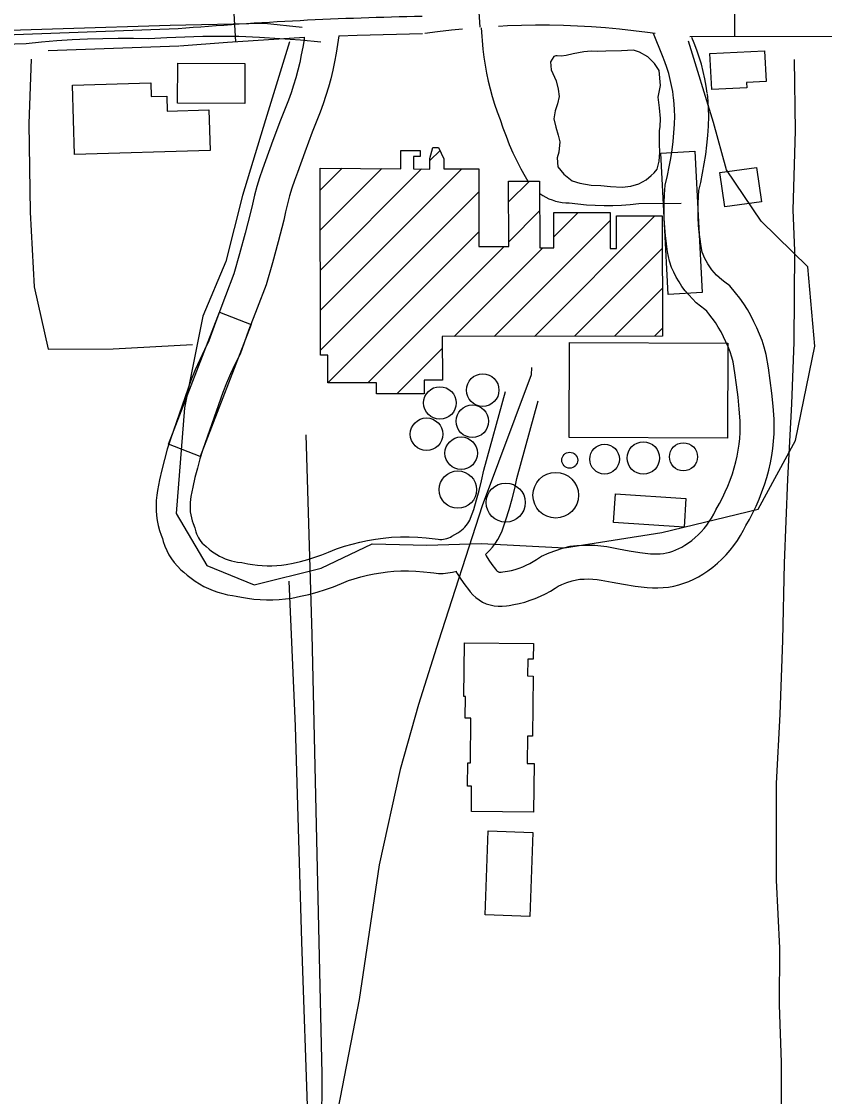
# Model space of a CAD drawing. Extents: x 3508733 to 3546731, y 546897 to 572481.
# Drawn here: x 3521626 to 3522335, y 559189 to 560138 of the extents above; entities that cross this region are included whole.
import ezdxf

# ---------------------------------------------------------------- set-up
doc = ezdxf.new("R2010")
doc.units = 0
for name, color, linetype in [('V-BLDG-OTLN', 7, 'Continuous'), ('V-DOMW-TANK', 7, 'Continuous'), ('V-DTCH-CNTR', 7, 'Continuous'), ('V-ROAD-CNTR', 7, 'Continuous'), ('V-TOPO-SHOR', 7, 'Continuous')]:
    doc.layers.add(name, color=color, linetype=linetype)

msp = doc.modelspace()

# ---------------------------------------------------------------- linework, layer by layer
at = {"layer": 'V-BLDG-OTLN'}
for p, q in [((3521986.88, 560015.1), (3521995.89, 560024.11)), ((3521890.04, 559988.97), (3521909.42, 560008.35)), ((3521890.1, 559953.68), (3521944.47, 560008.04)), ((3521890.17, 559918.39), (3521979.49, 560007.71)), ((3521890.24, 559883.1), (3522015.06, 560007.92)), ((3522056.47, 559978.62), (3522074.74, 559996.89)), ((3521890.3, 559847.81), (3522030.15, 559987.66)), ((3522056.51, 559943.31), (3522083.83, 559970.63)), ((3522043.77, 559859.86), (3522146.21, 559962.3)), ((3522079.17, 559859.9), (3522185.5, 559966.24)), ((3522096.32, 559947.76), (3522117.73, 559969.17)), ((3521896.85, 559819), (3522030.19, 559952.34)), ((3521932, 559818.79), (3522052.46, 559939.25)), ((3522008.37, 559859.82), (3522086.54, 559937.98)), ((3522114.57, 559859.95), (3522192.25, 559937.63)), ((3522149.97, 559859.99), (3522192.3, 559902.32)), ((3522185.37, 559860.04), (3522192.34, 559867)), ((3521957.63, 559809.07), (3521997.84, 559849.28))]:
    msp.add_line(p, q, dxfattribs=at)
for points in [[(3522282.45, 560112.09), (3522283.83, 560085.08), (3522266.68, 560084.2), (3522266.92, 560079.46), (3522235.89, 560077.88), (3522234.27, 560109.64)], [(3521763.98, 560065.94), (3521764.15, 560101.14), (3521823.53, 560100.85), (3521823.36, 560065.65)], [(3521672.82, 560020.42), (3521671.05, 560081.63), (3521740.36, 560083.64), (3521740.71, 560071.69), (3521754.45, 560072.09), (3521754.83, 560058.76), (3521791.62, 560059.82), (3521792.67, 560023.89)], [(3521890, 560008.52), (3521961.11, 560007.9), (3521961.25, 560024.06), (3521978.4, 560023.91), (3521978.36, 560018.81), (3521972.53, 560018.86), (3521972.43, 560007.77), (3521986.82, 560007.64), (3521986.9, 560016.95), (3521989.39, 560026.72), (3521994.62, 560026.8), (3521999.35, 560016.8), (3521999.25, 560007.9), (3522030.12, 560007.94), (3522030.21, 559939.23), (3522056.52, 559939.26), (3522056.44, 559996.87), (3522083.8, 559996.9), (3522083.88, 559937.98), (3522096.33, 559937.99), (3522096.29, 559969.15), (3522146.2, 559969.21), (3522146.24, 559937.48), (3522151.78, 559937.49), (3522151.75, 559966.19), (3522192.22, 559966.24), (3522192.35, 559860.05), (3521997.83, 559859.8), (3521997.88, 559821.28), (3521981.74, 559821.26), (3521981.76, 559809.1), (3521939.86, 559809.05), (3521939.85, 559818.8), (3521896.85, 559818.75), (3521896.82, 559843.19), (3521890.31, 559843.18)], [(3522243.15, 560004.47), (3522275.38, 560009.08), (3522279.71, 559978.79), (3522247.47, 559974.18)], [(3522109.88, 559770.55), (3522110.21, 559854.47), (3522250.21, 559853.91), (3522249.87, 559769.98)], [(3522149.19, 559695.65), (3522150.85, 559720.85), (3522213.09, 559716.74), (3522211.42, 559691.53)], [(3522017.38, 559589.34), (3522078.32, 559588.64), (3522078.16, 559574.91), (3522073.33, 559574.96), (3522073.16, 559560.06), (3522078.25, 559560), (3522077.64, 559506.78), (3522073.06, 559506.83), (3522072.79, 559482.83), (3522078.93, 559482.76), (3522078.44, 559439.68), (3522023.53, 559440.31), (3522023.79, 559462.67), (3522020.25, 559462.71), (3522020.48, 559483.37), (3522022.7, 559483.35), (3522023.16, 559522.69), (3522018.19, 559522.74), (3522018.41, 559542.02), (3522016.84, 559542.03)], [(3522077.71, 559421.77), (3522075.03, 559347.78), (3522035.71, 559349.2), (3522038.39, 559423.19)]]:
    msp.add_lwpolyline(points, close=True, dxfattribs=at)
at = {"layer": 'V-DOMW-TANK'}
for centre, radius in [((3522033.52, 559812.41), 14.37), ((3521995.72, 559801.09), 14.37), ((3522024.38, 559784.93), 14.37), ((3521983.91, 559773.53), 14.37), ((3522014.52, 559756.71), 14.37), ((3522141.23, 559751.47), 13.11), ((3522175.44, 559752.48), 14.32), ((3522210.87, 559753.53), 12.38), ((3522110.41, 559750.56), 7.04), ((3522011.59, 559724.56), 16.51), ((3522098.02, 559719.61), 20.15), ((3522053.9, 559713.13), 17.24)]:
    msp.add_circle(centre, radius, dxfattribs=at)
at = {"layer": 'V-DTCH-CNTR'}
for points in [[(3521890.54, 560119.77), (3521872.48, 560121.35), (3521854.39, 560122.67), (3521836.29, 560123.73), (3521818.18, 560124.53), (3521802.27, 560124.69), (3521786.37, 560124.59), (3521770.46, 560124.23), (3521754.57, 560123.59), (3521738.69, 560122.69), (3521725.12, 560122.95), (3521711.55, 560122.97), (3521697.99, 560122.76), (3521684.42, 560122.32), (3521670.87, 560121.65), (3521657.33, 560120.74), (3521643.81, 560119.61), (3521630.31, 560118.24), (3521599.91, 560117.18), (3521569.49, 560116.39), (3521539.07, 560115.85), (3521508.64, 560115.58), (3521478.22, 560115.57), (3521447.79, 560115.83)], [(3521847.73, 557660.44), (3521852.16, 557875.44), (3521858.64, 558099.02), (3521864.32, 558321.25), (3521869.9, 558551.69), (3521877.15, 558790.73), (3521882.94, 558988.69), (3521879.27, 559163.28), (3521873.89, 559325.36), (3521868.25, 559515.82), (3521862.44, 559643.67)]]:
    msp.add_lwpolyline(points, dxfattribs=at)
at = {"layer": 'V-ROAD-CNTR'}
for p, q in [((3522028.94, 560162.8), (3522031.01, 560132.87)), ((3522255.99, 560154.66), (3522256.04, 560124.66)), ((3521813.34, 560150), (3521815.27, 560120.07))]:
    msp.add_line(p, q, dxfattribs=at)
for points in [[(3521982.32, 560127.52), (3521993.6, 560129.06), (3522005.94, 560130.56), (3522015.55, 560131.51)], [(3522032.08, 560132.45), (3522033.71, 560113.44), (3522034.53, 560106.37), (3522035.58, 560099.33), (3522036.85, 560092.33), (3522038.33, 560085.37), (3522040.04, 560078.47), (3522041.96, 560071.61), (3522044.09, 560064.83), (3522046.43, 560058.11), (3522048.98, 560051.47), (3522051.45, 560043.99), (3522054.14, 560036.59), (3522057.06, 560029.28), (3522060.21, 560022.06), (3522063.59, 560014.94), (3522067.18, 560007.94), (3522070.99, 560001.04), (3522073.46, 559996.89)], [(3522047.46, 560133.93), (3522055.33, 560134.32), (3522067.71, 560134.66), (3522080.1, 560134.86), (3522092.56, 560134.83), (3522104.91, 560134.6), (3522117.25, 560134.15), (3522129.66, 560133.41), (3522142.03, 560132.53), (3522154.33, 560131.44), (3522166.7, 560130.05), (3522179.03, 560128.53), (3522185.84, 560127.57)], [(3521764.44, 560131.38), (3521193.77, 560110.61), (3520454.15, 560102.82), (3520050.35, 560090.15)], [(3521875.95, 560123.97), (3521875.69, 560121.89), (3521874.6, 560115.13), (3521873.32, 560108.35), (3521871.87, 560101.6), (3521870.22, 560094.89), (3521868.4, 560088.23), (3521866.41, 560081.61), (3521864.23, 560075.06), (3521861.88, 560068.56), (3521854.96, 560050.91), (3521848.18, 560032.87), (3521841.73, 560014.91), (3521839.03, 560007.61), (3521836.45, 559999.97), (3521834.09, 559992.25), (3521831.96, 559984.46), (3521830.06, 559976.62), (3521828.51, 559969.26), (3521823.81, 559951.08), (3521818.83, 559932.72), (3521813.8, 559915.04), (3521806.19, 559895.63), (3521798.56, 559875.34), (3521791.56, 559855.88), (3521787.67, 559848.09), (3521783.52, 559839.23), (3521779.59, 559830.27), (3521775.8, 559821.03), (3521757.66, 559769.2), (3521754.93, 559760.16), (3521752.45, 559751.19), (3521750.18, 559742.18), (3521748.12, 559733.11), (3521746.23, 559723.84), (3521745.56, 559719.53), (3521745.13, 559715.08), (3521744.96, 559710.62), (3521745.06, 559706.14), (3521745.43, 559701.69), (3521746.06, 559697.26), (3521746.95, 559692.88), (3521748.09, 559688.56), (3521749.5, 559684.31), (3521750.64, 559681.45), (3521751.32, 559678.81), (3521752.69, 559674.79), (3521754.37, 559670.88), (3521756.33, 559667.12), (3521758.59, 559663.52), (3521761.11, 559660.1), (3521763.88, 559656.88), (3521766.89, 559653.89), (3521769.57, 559651.61), (3521772.47, 559649.03), (3521775.95, 559646.26), (3521779.59, 559643.68), (3521783.36, 559641.31), (3521787.25, 559639.15), (3521791.26, 559637.21), (3521795.37, 559635.5), (3521799.57, 559634.01), (3521803.84, 559632.75), (3521808.17, 559631.73), (3521812.56, 559630.95), (3521815.89, 559630.55), (3521820.36, 559629.59), (3521825.86, 559628.65), (3521831.4, 559627.95), (3521836.96, 559627.5), (3521842.54, 559627.28), (3521848.12, 559627.31), (3521853.69, 559627.58), (3521859.26, 559628.1), (3521864.89, 559628.86), (3521872.52, 559630.35), (3521879.94, 559632.08), (3521887.28, 559634.06), (3521894.56, 559636.32), (3521901.75, 559638.83), (3521908.84, 559641.59), (3521914.88, 559644.2), (3521920.11, 559645.85), (3521925.89, 559647.47), (3521931.72, 559648.9), (3521937.59, 559650.13), (3521943.5, 559651.17), (3521949.44, 559652.02), (3521955.07, 559652.63), (3521961.33, 559652.83), (3521967.93, 559652.81), (3521974.52, 559652.57), (3521981.11, 559652.11), (3521987.46, 559651.45), (3521990.42, 559650.95), (3521994.51, 559650.61), (3521998.61, 559650.62), (3522002.7, 559650.97), (3522006.75, 559651.66), (3522010.71, 559652.69)], [(3521765.56, 560116.42), (3521808.22, 560119.61), (3521876.11, 560123.98)], [(3521906.34, 560125.22), (3521905.39, 560117.65), (3521904.16, 560109.98), (3521902.73, 560102.41), (3521901.1, 560094.87), (3521899.27, 560087.38), (3521897.24, 560079.94), (3521895.01, 560072.55), (3521892.58, 560065.23), (3521889.95, 560057.97), (3521882.96, 560040.15), (3521876.34, 560022.52), (3521869.91, 560004.63), (3521867.31, 559997.61), (3521865.01, 559990.79), (3521862.92, 559983.91), (3521861.02, 559976.97), (3521859.32, 559969.98), (3521857.72, 559962.4), (3521852.81, 559943.4), (3521847.74, 559924.69), (3521842.26, 559905.43), (3521834.19, 559884.88), (3521826.72, 559864.99), (3521819.19, 559844.06), (3521814.67, 559835.01), (3521810.84, 559826.83), (3521807.21, 559818.56), (3521803.86, 559810.38), (3521786.19, 559759.9), (3521783.75, 559751.82), (3521781.46, 559743.53), (3521779.35, 559735.18), (3521777.44, 559726.8), (3521775.77, 559718.53), (3521775.33, 559715.76), (3521775.07, 559713.09), (3521774.98, 559710.4), (3521775.03, 559707.7), (3521775.25, 559705.03), (3521775.63, 559702.36), (3521776.17, 559699.72), (3521776.86, 559697.12), (3521777.7, 559694.57), (3521779.21, 559690.77), (3521780.08, 559687.41), (3521780.71, 559685.57), (3521781.48, 559683.78), (3521782.38, 559682.04), (3521783.42, 559680.39), (3521784.57, 559678.82), (3521785.85, 559677.35), (3521787.23, 559675.98), (3521789.27, 559674.24), (3521791.79, 559672), (3521793.98, 559670.26), (3521796.26, 559668.64), (3521798.63, 559667.15), (3521801.08, 559665.79), (3521803.59, 559664.57), (3521806.18, 559663.49), (3521808.82, 559662.55), (3521811.51, 559661.76), (3521814.24, 559661.12), (3521816.99, 559660.63), (3521820.86, 559660.16), (3521826.03, 559659.05), (3521830.25, 559658.33), (3521834.49, 559657.8), (3521838.76, 559657.45), (3521843.04, 559657.29), (3521847.32, 559657.31), (3521851.59, 559657.52), (3521855.85, 559657.91), (3521859.99, 559658.47), (3521866.25, 559659.69), (3521872.62, 559661.18), (3521878.93, 559662.88), (3521885.17, 559664.82), (3521891.35, 559666.97), (3521897.44, 559669.35), (3521904.39, 559672.35), (3521911.55, 559674.61), (3521918.28, 559676.49), (3521925.07, 559678.15), (3521931.9, 559679.59), (3521938.78, 559680.8), (3521945.7, 559681.79), (3521952.98, 559682.58), (3521960.91, 559682.83), (3521968.52, 559682.8), (3521976.12, 559682.53), (3521983.7, 559682), (3521991.48, 559681.19), (3521994.13, 559680.75), (3521995.71, 559680.62), (3521997.3, 559680.62), (3521998.89, 559680.76), (3522000.45, 559681.02), (3522001.99, 559681.42), (3522003.49, 559681.95), (3522004.95, 559682.6), (3522006.34, 559683.36), (3522008.79, 559685), (3522011.63, 559686.51), (3522013.27, 559687.55), (3522014.84, 559688.71), (3522016.32, 559689.97), (3522017.7, 559691.34), (3522018.98, 559692.8), (3522020.15, 559694.35), (3522021.2, 559695.99), (3522022.14, 559697.69), (3522022.87, 559699.29), (3522025.56, 559707.1), (3522028.16, 559715.46), (3522030.5, 559723.89), (3522032.59, 559732.39), (3522034.56, 559741.62), (3522053.77, 559811.1)], [(3521906.34, 560125.22), (3521922.71, 560125.99), (3521980.4, 560127.38)], [(3522202.22, 560070.29), (3522201.4, 560075.98), (3522200.41, 560081.36), (3522199.23, 560086.7), (3522197.85, 560091.99), (3522196.26, 560097.23), (3522194.48, 560102.39), (3522192.45, 560107.64), (3522184.52, 560127.19)], [(3522216.39, 560124.6), (3522539.63, 560125.12)], [(3522231.91, 560074.56), (3522231.01, 560080.81), (3522229.83, 560087.31), (3522228.4, 560093.75), (3522226.72, 560100.14), (3522224.81, 560106.46), (3522222.66, 560112.7), (3522220.34, 560118.7), (3522218.22, 560123.92)], [(3521649.8, 560112.2), (3521764.98, 560116.39)], [(3521862.94, 560120.1), (3521841.66, 560050.97), (3521821.24, 559984.34), (3521806.7, 559926.02), (3521786.39, 559877.74), (3521770.04, 559796.9), (3521762.78, 559703.5), (3521789.99, 559657.45), (3521831.54, 559640.52), (3521890.8, 559655.2), (3521935.93, 559676.63), (3521984.26, 559675.52), (3522032.59, 559676.91), (3522105.9, 559673.15), (3522191.82, 559686.84), (3522276.94, 559707.21), (3522309.83, 559767.93), (3522327.03, 559851.27), (3522320.81, 559921.39), (3522279.4, 559961.68), (3522248.86, 560006.91), (3522237.46, 560048.69), (3522215.42, 560120.57)], [(3521634.52, 560104.73), (3521632.49, 560048), (3521633.66, 559969.57), (3521637.4, 559903.63), (3521649.55, 559848.49), (3521707.05, 559849), (3521777.07, 559852.77)], [(3522009.81, 559652.46), (3522011.02, 559650.38), (3522014.21, 559645.43), (3522017.61, 559640.63), (3522020.86, 559636.44), (3522022.36, 559634.36), (3522024.77, 559631.68), (3522027.43, 559629.26), (3522030.33, 559627.14), (3522033.44, 559625.33), (3522036.73, 559623.84), (3522040.14, 559622.72), (3522043.65, 559621.95), (3522047.23, 559621.55), (3522050.83, 559621.53), (3522054.42, 559621.88), (3522056.86, 559622.39), (3522061.06, 559623.06), (3522065.89, 559624.08), (3522070.66, 559625.34), (3522075.37, 559626.83), (3522080.01, 559628.56), (3522084.54, 559630.5), (3522088.98, 559632.67), (3522093.3, 559635.05), (3522097.51, 559637.64), (3522100.08, 559639.4), (3522103.44, 559640.85), (3522107.91, 559642.53), (3522112.45, 559643.99), (3522116.3, 559645.03), (3522119.32, 559645.37), (3522123.13, 559645.61), (3522126.96, 559645.66), (3522130.77, 559645.53), (3522134.57, 559645.2), (3522138.24, 559644.7), (3522147.77, 559642.77), (3522158, 559640.95), (3522168.27, 559639.38), (3522178.9, 559638.02), (3522183.63, 559637.73), (3522188.32, 559637.73), (3522193.01, 559638), (3522197.67, 559638.57), (3522202.28, 559639.41), (3522206.84, 559640.52), (3522211.33, 559641.91), (3522215.72, 559643.57), (3522220, 559645.49), (3522224.16, 559647.67), (3522228.09, 559650.03), (3522232.49, 559652.97), (3522236.78, 559656.15), (3522240.89, 559659.56), (3522244.83, 559663.17), (3522248.57, 559666.98), (3522252.11, 559670.99), (3522255.43, 559675.16), (3522258.54, 559679.51), (3522261.41, 559684.02), (3522264.05, 559688.66), (3522266.1, 559692.75), (3522269.09, 559698.05), (3522272.2, 559704.01), (3522275.1, 559710.08), (3522277.78, 559716.25), (3522280.25, 559722.5), (3522282.5, 559728.83), (3522284.54, 559735.24), (3522286.38, 559741.86), (3522287.8, 559748.24), (3522288.94, 559754.56), (3522289.85, 559760.91), (3522290.51, 559767.3), (3522290.93, 559773.7), (3522291.09, 559780.12), (3522291.01, 559786.76), (3522290.09, 559798.39), (3522288.96, 559809.65), (3522287.59, 559820.89), (3522286, 559832.1), (3522284.05, 559843.99), (3522282.21, 559850.37), (3522280.3, 559856.13), (3522278.16, 559861.8), (3522275.78, 559867.39), (3522273.18, 559872.87), (3522270.37, 559878.24), (3522267.33, 559883.49), (3522264.09, 559888.61), (3522260.64, 559893.6), (3522256.99, 559898.45), (3522251.99, 559904.55), (3522247.32, 559907.77), (3522244.84, 559909.69), (3522242.46, 559911.74), (3522240.2, 559913.93), (3522238.07, 559916.23), (3522236.07, 559918.65), (3522234.21, 559921.17), (3522232.48, 559923.8), (3522230.91, 559926.52), (3522229.48, 559929.32), (3522228.21, 559932.19), (3522227.44, 559934.25), (3522226.5, 559939.37), (3522225.56, 559945.62), (3522224.83, 559951.89), (3522224.29, 559958.18), (3522223.96, 559964.49), (3522223.83, 559970.81), (3522223.89, 559977.12), (3522224.17, 559983.43), (3522224.57, 559988.81), (3522226.17, 559995.67), (3522227.85, 560003.9), (3522229.32, 560012.18), (3522230.55, 560020.48), (3522231.57, 560028.82), (3522232.36, 560037.19), (3522232.93, 560045.57), (3522233.28, 560054.28), (3522233.09, 560061.12), (3522232.64, 560067.71), (3522231.98, 560073.99)], [(3522035.91, 559667.25), (3522036.59, 559666.08), (3522039.07, 559662.23), (3522041.71, 559658.5), (3522044.88, 559654.42), (3522045.76, 559653.2), (3522046.06, 559652.86), (3522046.42, 559652.54), (3522046.79, 559652.27), (3522047.2, 559652.03), (3522047.62, 559651.84), (3522048.07, 559651.69), (3522048.53, 559651.59), (3522048.99, 559651.54), (3522049.46, 559651.54), (3522049.92, 559651.58), (3522051.46, 559651.9), (3522055.56, 559652.56), (3522058.95, 559653.28), (3522062.31, 559654.16), (3522065.61, 559655.21), (3522068.86, 559656.42), (3522072.04, 559657.78), (3522075.16, 559659.31), (3522078.2, 559660.98), (3522081.15, 559662.79), (3522085.51, 559665.79), (3522092.22, 559668.68), (3522098.02, 559670.86), (3522103.92, 559672.76), (3522110.66, 559674.59), (3522116.7, 559675.27), (3522122, 559675.6), (3522127.3, 559675.67), (3522132.6, 559675.48), (3522137.88, 559675.03), (3522143.25, 559674.29), (3522153.38, 559672.24), (3522162.89, 559670.55), (3522172.45, 559669.09), (3522181.72, 559667.9), (3522184.55, 559667.73), (3522187.44, 559667.73), (3522190.32, 559667.9), (3522193.18, 559668.24), (3522196.02, 559668.76), (3522198.82, 559669.45), (3522201.57, 559670.3), (3522204.27, 559671.32), (3522206.9, 559672.5), (3522209.46, 559673.83), (3522212.02, 559675.38), (3522215.22, 559677.51), (3522218.26, 559679.77), (3522221.17, 559682.18), (3522223.96, 559684.74), (3522226.61, 559687.44), (3522229.12, 559690.27), (3522231.47, 559693.23), (3522233.67, 559696.31), (3522235.71, 559699.5), (3522237.58, 559702.8), (3522239.61, 559706.86), (3522242.73, 559712.37), (3522245.35, 559717.41), (3522247.8, 559722.54), (3522250.07, 559727.75), (3522252.16, 559733.04), (3522254.06, 559738.39), (3522255.78, 559743.81), (3522257.27, 559749.14), (3522258.38, 559754.17), (3522259.33, 559759.36), (3522260.07, 559764.57), (3522260.61, 559769.81), (3522260.95, 559775.07), (3522261.09, 559780.33), (3522261.03, 559785.38), (3522260.21, 559795.7), (3522259.14, 559806.35), (3522257.85, 559816.97), (3522256.34, 559827.56), (3522254.73, 559837.4), (3522253.55, 559841.5), (3522252.02, 559846.1), (3522250.31, 559850.63), (3522248.41, 559855.09), (3522246.34, 559859.47), (3522244.09, 559863.76), (3522241.66, 559867.96), (3522239.07, 559872.06), (3522236.31, 559876.04), (3522233.4, 559879.91), (3522231.48, 559882.25), (3522229.62, 559883.53), (3522225.83, 559886.47), (3522222.2, 559889.61), (3522218.75, 559892.94), (3522215.49, 559896.46), (3522212.43, 559900.16), (3522209.58, 559904.02), (3522206.95, 559908.03), (3522204.54, 559912.17), (3522202.37, 559916.45), (3522200.43, 559920.84), (3522198.41, 559926.2), (3522196.9, 559934.45), (3522195.82, 559941.64), (3522194.98, 559948.87), (3522194.36, 559956.12), (3522193.98, 559963.38), (3522193.82, 559970.65), (3522193.9, 559977.93), (3522194.22, 559985.2), (3522194.83, 559993.36), (3522196.86, 560002.08), (3522198.38, 560009.52), (3522199.7, 560017), (3522200.82, 560024.51), (3522201.74, 560032.05), (3522202.46, 560039.61), (3522202.97, 560047.19), (3522203.27, 560054.45), (3522203.11, 560059.68), (3522202.75, 560065.13), (3522202.15, 560070.86)], [(3522083.82, 559986.04), (3522083.98, 559985.92), (3522086.55, 559984.24), (3522089.23, 559982.74), (3522092.01, 559981.43), (3522094.87, 559980.31), (3522097.8, 559979.39), (3522100.79, 559978.68), (3522103.82, 559978.17), (3522106.88, 559977.87), (3522109.95, 559977.78), (3522117.61, 559976.83), (3522125.3, 559976.13), (3522133.01, 559975.67), (3522140.73, 559975.46), (3522148.45, 559975.49), (3522156.16, 559975.78), (3522163.87, 559976.3), (3522171.55, 559977.07), (3522208.9, 559977.52)], [(3522076.65, 559832.39), (3522076.35, 559826.06), (3522033.15, 559710.14), (3521994.42, 559590.7), (3521976.88, 559534.81), (3521960.6, 559477.49), (3521941.97, 559393.14), (3521924.35, 559274.33), (3521905.61, 559177.1), (3521896.43, 559101.54), (3521878.9, 558979.82), (3521872.61, 558872.03), (3521864.02, 558661.67), (3521856.57, 558166.44), (3521842.21, 557526.96), (3521830.63, 557105.45), (3521825.37, 556591.82)], [(3522036.04, 559667.37), (3522036.64, 559667.88), (3522039.57, 559670.77), (3522042.28, 559673.87), (3522044.76, 559677.16), (3522046.99, 559680.62), (3522048.97, 559684.23), (3522050.76, 559688.15), (3522054.07, 559697.75), (3522056.94, 559706.99), (3522059.53, 559716.3), (3522061.84, 559725.69), (3522063.71, 559734.49), (3522082.68, 559803.1)], [(3521890.76, 559062.18), (3521891.8, 559208.76), (3521883, 559596.64), (3521877.54, 559773.06)]]:
    msp.add_lwpolyline(points, dxfattribs=at)
for points in [[(3522197.48, 559896.92), (3522190.9, 560021.75), (3522220.86, 560023.33), (3522227.44, 559898.5)], [(3521755.88, 559764.71), (3521800.97, 559881.29), (3521828.95, 559870.47), (3521783.86, 559753.89)]]:
    msp.add_lwpolyline(points, close=True, dxfattribs=at)
msp.add_arc((3522040.55, 556835.55), 3307.37, 91.04823, 94.78882, dxfattribs=at)
at = {"layer": 'V-TOPO-SHOR'}
for points in [[(3521873.92, 560132.72), (3521840.69, 560136.25), (3521757.39, 560134.45), (3521568.15, 560128.56), (3521399.98, 560124.97), (3521218.45, 560122.14)], [(3522096.39, 560107.14), (3522093.46, 560102.2), (3522094.03, 560095.26), (3522098.5, 560085.39), (3522100.12, 560078.04), (3522100.96, 560071.75), (3522099.57, 560065.09), (3522097.67, 560059.09), (3522096.41, 560052.04), (3522098.03, 560044.69), (3522100.3, 560037.6), (3522101.68, 560031.56), (3522100.65, 560022.41), (3522099.29, 560017.58), (3522099.98, 560009.6), (3522105.27, 560003.12), (3522112.67, 559997.28), (3522119.32, 559995.11), (3522129.24, 559993.42), (3522138.01, 559993.19), (3522146.38, 559992.18), (3522156.84, 559991.67), (3522164.31, 559992.63), (3522171.4, 559994.64), (3522177.85, 559998.23), (3522182.48, 560001.97), (3522184.99, 560004.17), (3522187.64, 560007.54), (3522189.56, 560014.72), (3522189.91, 560022.17), (3522189.6, 560029.77), (3522189.69, 560037.09), (3522189.61, 560041.55), (3522190.3, 560044.94), (3522190.64, 560052.27), (3522189.7, 560061.57), (3522188.51, 560071.14), (3522190.72, 560081.45), (3522189.43, 560094.55), (3522185.44, 560100.75), (3522179.36, 560106.58), (3522171.95, 560110.85), (3522166.73, 560112.74), (3522156.26, 560111.95), (3522142.38, 560111.58), (3522134.92, 560111.54), (3522129.29, 560111.73), (3522122.88, 560111.28), (3522113.43, 560109.3), (3522107.39, 560107.8), (3522102.94, 560107.45), (3522099.27, 560107.63), (3522098.1, 560107.51), (3522096.39, 560107.14)], [(3522308.64, 560104.39), (3522309.69, 560041.4), (3522307.51, 559971.76), (3522308.87, 559935.34), (3522308.53, 559854.66), (3522306.33, 559800.37), (3522302.81, 559733.89), (3522299.8, 559659.74), (3522298.23, 559591.27), (3522296.1, 559526.35), (3522292.64, 559464.99), (3522292.84, 559379.78), (3522295.7, 559319.72), (3522295.52, 559269.74), (3522297.1, 559218.76), (3522297.05, 559180.58)]]:
    msp.add_lwpolyline(points, dxfattribs=at)

doc.saveas('drawing.dxf')
